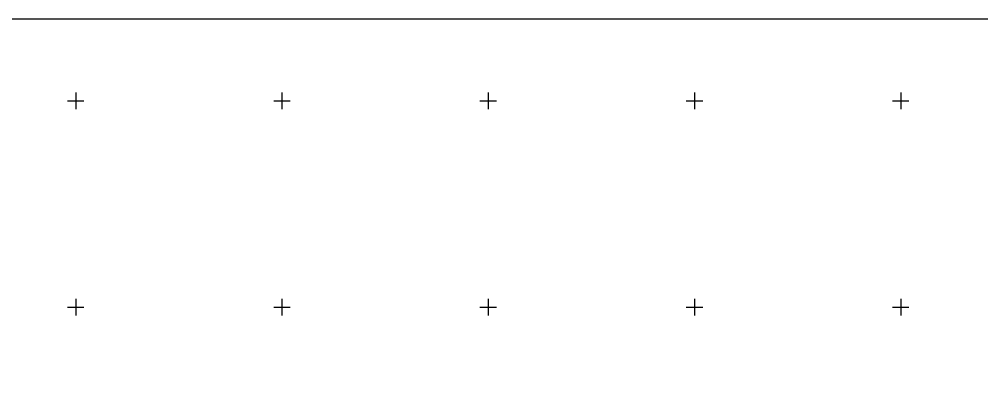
# Model space of a CAD drawing. Extents: x 528816 to 533196, y 6574767 to 6575847.
# Drawn here: x 530736.3 to 530969.4, y 6575179 to 6575269.8 of the extents above; entities that cross this region are included whole.
import ezdxf

# ---------------------------------------------------------------- set-up
doc = ezdxf.new("R2010")
doc.units = 0
doc.layers.add('VORK', color=7, linetype='Continuous')
doc.layers.add('VORMISTUS', color=7, linetype='Continuous')

msp = doc.modelspace()

# ---------------------------------------------------------------- linework, layer by layer
at = {"layer": 'VORK'}
for p, q in [((530750, 6575252), (530750, 6575248)), ((530800, 6575252), (530800, 6575248)), ((530850, 6575252), (530850, 6575248)), ((530900, 6575252), (530900, 6575248)), ((530950, 6575252), (530950, 6575248)), ((530748, 6575250), (530752, 6575250)), ((530798, 6575250), (530802, 6575250)), ((530848, 6575250), (530852, 6575250)), ((530898, 6575250), (530902, 6575250)), ((530948, 6575250), (530952, 6575250)), ((530750, 6575202), (530750, 6575198)), ((530800, 6575202), (530800, 6575198)), ((530850, 6575202), (530850, 6575198)), ((530900, 6575202), (530900, 6575198)), ((530950, 6575202), (530950, 6575198)), ((530748, 6575200), (530752, 6575200)), ((530798, 6575200), (530802, 6575200)), ((530848, 6575200), (530852, 6575200)), ((530898, 6575200), (530902, 6575200)), ((530948, 6575200), (530952, 6575200))]:
    msp.add_line(p, q, dxfattribs=at)
at = {"layer": 'VORMISTUS'}
msp.add_lwpolyline([(533195.3, 6575269.79), (530714.07, 6575269.79), (530714.07, 6574767.12), (533195.3, 6574767.12)], close=True, dxfattribs=at)

doc.saveas('drawing.dxf')
